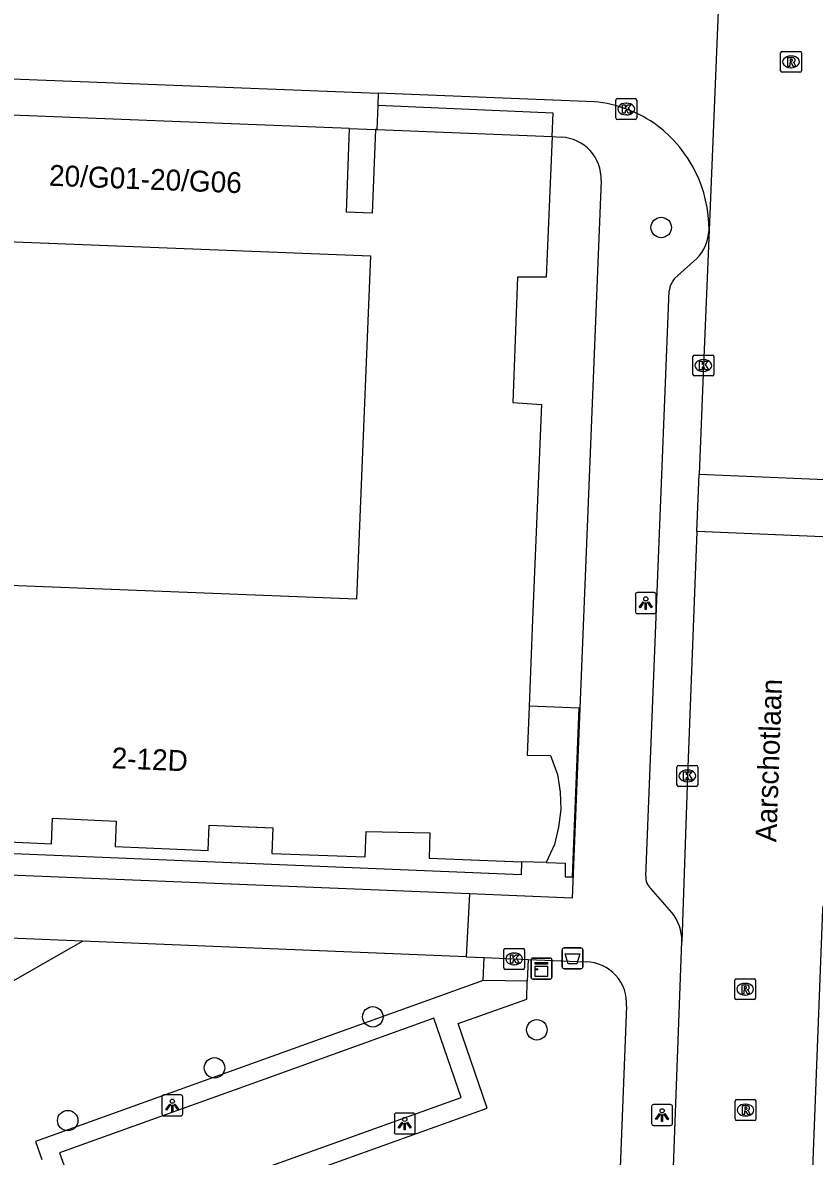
# Model space of a CAD drawing. Extents: x 160732 to 162105, y 387428 to 388479.
# Drawn here: x 161638.6 to 161676.4, y 387874.9 to 387929.1 of the extents above; entities that cross this region are included whole.
import ezdxf

# ---------------------------------------------------------------- set-up
doc = ezdxf.new("R2010")
doc.units = 0
for name, color, linetype in [('IMGEO_Afvalbak', 7, 'Continuous'), ('IMGEO_Boom', 7, 'Continuous'), ('IMGEO_Erf', 7, 'Continuous'), ('IMGEO_Groenvoorziening', 7, 'Continuous'), ('IMGEO_Kast', 7, 'Continuous'), ('IMGEO_Kolk', 7, 'Continuous'), ('IMGEO_Lichtpunt', 7, 'Continuous'), ('IMGEO_Openbare_ruimte_label', 7, 'Continuous'), ('IMGEO_Pand', 7, 'Continuous'), ('IMGEO_Pand_nummerreeks', 7, 'Continuous'), ('IMGEO_Pand_overbouw', 7, 'Continuous'), ('IMGEO_Rijbaan_lokaal_open', 7, 'Continuous'), ('IMGEO_Rioolput', 7, 'Continuous'), ('IMGEO_Voetpad_open', 7, 'Continuous')]:
    doc.layers.add(name, color=color, linetype=linetype)

msp = doc.modelspace()

# ---------------------------------------------------------------- linework, layer by layer
at = {"layer": 'IMGEO_Afvalbak'}
for p, q in [((161664.381, 387884.003), (161664.381, 387884.803)), ((161664.381, 387884.803), (161664.381, 387884.003)), ((161664.481, 387884.903), (161665.271, 387884.903)), ((161665.271, 387884.903), (161664.481, 387884.903)), ((161665.371, 387884.803), (161665.371, 387884.003)), ((161665.371, 387884.003), (161665.371, 387884.803)), ((161665.271, 387883.903), (161664.481, 387883.903)), ((161664.481, 387883.903), (161665.271, 387883.903))]:
    msp.add_line(p, q, dxfattribs=at)
msp.add_lwpolyline([(161664.524, 387884.617), (161665.228, 387884.617), (161665.079, 387884.147), (161664.673, 387884.147), (161664.524, 387884.617)], dxfattribs=at)
for centre, start, end in [((161664.481, 387884.803), 90, 180), ((161664.481, 387884.803), 90, 180), ((161665.271, 387884.803), 0, 90), ((161665.271, 387884.803), 360, 90), ((161664.481, 387884.003), 180, 270), ((161664.481, 387884.003), 180, 270), ((161665.271, 387884.003), 270, 0), ((161665.271, 387884.003), 270, 0)]:
    msp.add_arc(centre, 0.1, start, end, dxfattribs=at)
at = {"layer": 'IMGEO_Boom'}
for centre in [(161669.116, 387919.352), (161655.327, 387881.604), (161663.172, 387880.985), (161647.758, 387879.164), (161640.742, 387876.644)]:
    msp.add_circle(centre, 0.489, dxfattribs=at)
at = {"layer": 'IMGEO_Erf'}
msp.add_lwpolyline([(161662.44, 387889.023), (161662.42, 387888.398), (161624.668, 387889.961), (161624.67, 387890.743), (161624.847, 387890.736), (161624.886, 387891.658)], dxfattribs=at)
at = {"layer": 'IMGEO_Groenvoorziening'}
for points in [[(161659.954, 387887.485), (161624.964, 387888.905)], [(161624.847, 387885.905), (161624.59, 387875.581), (161641.445, 387885.227)], [(161641.445, 387885.227), (161624.847, 387885.905)], [(161659.798, 387884.478), (161641.445, 387885.227)], [(161660.607, 387883.337), (161660.657, 387884.439)], [(161662.758, 387884.346), (161662.715, 387883.303)]]:
    msp.add_lwpolyline(points, dxfattribs=at)
at = {"layer": 'IMGEO_Kast'}
for p, q in [((161662.892, 387883.486), (161662.892, 387884.327)), ((161662.892, 387884.327), (161662.892, 387883.486)), ((161662.967, 387884.411), (161663.808, 387884.411)), ((161663.808, 387884.411), (161662.967, 387884.411)), ((161663.892, 387884.336), (161663.892, 387883.495)), ((161663.892, 387883.495), (161663.892, 387884.336)), ((161663.817, 387883.411), (161662.976, 387883.411)), ((161662.976, 387883.411), (161663.817, 387883.411))]:
    msp.add_line(p, q, dxfattribs=at)
for points in [[(161663.087, 387884.201), (161663.687, 387884.201), (161663.687, 387884.116), (161663.087, 387884.116), (161663.087, 387884.201)], [(161663.087, 387884.026), (161663.687, 387884.026), (161663.687, 387883.537), (161663.087, 387883.537), (161663.087, 387884.026)]]:
    msp.add_lwpolyline(points, dxfattribs=at)
msp.add_circle((161663.171, 387883.875), 0.0377, dxfattribs=at)
for centre, start, end in [((161662.97, 387884.333), 92.4484, 184.2845), ((161662.97, 387884.333), 92.4484, 184.2845), ((161663.814, 387884.333), 2.4484, 94.2845), ((161663.814, 387884.333), 2.4484, 94.2845), ((161662.97, 387883.489), 182.4484, 274.2845), ((161662.97, 387883.489), 182.4484, 274.2845), ((161663.814, 387883.489), 272.4484, 4.2845), ((161663.814, 387883.489), 272.4484, 4.2845)]:
    msp.add_arc(centre, 0.0779, start, end, dxfattribs=at)
at = {"layer": 'IMGEO_Kolk'}
for p, q in [((161666.947, 387924.591), (161666.947, 387925.443)), ((161667.022, 387925.517), (161667.874, 387925.517)), ((161667.948, 387925.443), (161667.948, 387924.591)), ((161667.435, 387925.297), (161667.46, 387925.297)), ((161667.874, 387924.517), (161667.022, 387924.517)), ((161667.458, 387924.737), (161667.433, 387924.737)), ((161670.631, 387912.326), (161670.631, 387913.178)), ((161670.706, 387913.252), (161671.558, 387913.252)), ((161671.119, 387913.032), (161671.144, 387913.032)), ((161671.632, 387913.178), (161671.632, 387912.326)), ((161671.142, 387912.472), (161671.117, 387912.472)), ((161671.558, 387912.252), (161670.706, 387912.252)), ((161669.867, 387892.699), (161669.867, 387893.551)), ((161669.942, 387893.625), (161670.794, 387893.625)), ((161670.868, 387893.551), (161670.868, 387892.699)), ((161670.355, 387893.405), (161670.38, 387893.405)), ((161670.794, 387892.625), (161669.942, 387892.625)), ((161670.378, 387892.845), (161670.353, 387892.845)), ((161661.585, 387883.949), (161661.585, 387884.801)), ((161661.66, 387884.875), (161662.512, 387884.875)), ((161662.586, 387884.801), (161662.586, 387883.949)), ((161662.073, 387884.655), (161662.098, 387884.655)), ((161662.512, 387883.875), (161661.66, 387883.875)), ((161662.096, 387884.095), (161662.071, 387884.095))]:
    msp.add_line(p, q, dxfattribs=at)
for points in [[(161666.947, 387924.591), (161666.947, 387925.443)], [(161667.022, 387925.517), (161667.874, 387925.517)], [(161667.948, 387925.443), (161667.948, 387924.591)], [(161667.268, 387925.217), (161667.391, 387925.217), (161667.391, 387925.066), (161667.521, 387925.217), (161667.685, 387925.217), (161667.539, 387925.066), (161667.692, 387924.817), (161667.54, 387924.817), (161667.455, 387924.981), (161667.391, 387924.914), (161667.391, 387924.817), (161667.268, 387924.817), (161667.268, 387925.217)], [(161667.874, 387924.517), (161667.022, 387924.517)], [(161670.631, 387912.326), (161670.631, 387913.178)], [(161670.706, 387913.252), (161671.558, 387913.252)], [(161670.952, 387912.952), (161671.075, 387912.952), (161671.075, 387912.801), (161671.205, 387912.952), (161671.369, 387912.952), (161671.223, 387912.801), (161671.376, 387912.552), (161671.224, 387912.552), (161671.139, 387912.716), (161671.075, 387912.649), (161671.075, 387912.552), (161670.952, 387912.552), (161670.952, 387912.952)], [(161671.632, 387913.178), (161671.632, 387912.326)], [(161671.558, 387912.252), (161670.706, 387912.252)], [(161669.867, 387892.699), (161669.867, 387893.551)], [(161669.942, 387893.625), (161670.794, 387893.625)], [(161670.868, 387893.551), (161670.868, 387892.699)], [(161670.188, 387893.325), (161670.311, 387893.325), (161670.311, 387893.174), (161670.441, 387893.325), (161670.605, 387893.325), (161670.459, 387893.174), (161670.612, 387892.925), (161670.46, 387892.925), (161670.375, 387893.089), (161670.311, 387893.022), (161670.311, 387892.925), (161670.188, 387892.925), (161670.188, 387893.325)], [(161670.794, 387892.625), (161669.942, 387892.625)], [(161661.585, 387883.949), (161661.585, 387884.801)], [(161661.66, 387884.875), (161662.512, 387884.875)], [(161662.586, 387884.801), (161662.586, 387883.949)], [(161661.906, 387884.575), (161662.029, 387884.575), (161662.029, 387884.424), (161662.159, 387884.575), (161662.323, 387884.575), (161662.177, 387884.424), (161662.33, 387884.175), (161662.178, 387884.175), (161662.093, 387884.339), (161662.029, 387884.272), (161662.029, 387884.175), (161661.906, 387884.175), (161661.906, 387884.575)], [(161662.512, 387883.875), (161661.66, 387883.875)]]:
    msp.add_lwpolyline(points, dxfattribs=at)
for centre, start, end in [((161667.024, 387925.441), 91.552, 178.448), ((161667.024, 387925.441), 91.552, 178.448), ((161667.872, 387925.441), 1.552, 88.448), ((161667.872, 387925.441), 1.552, 88.448), ((161667.024, 387924.593), 181.552, 268.448), ((161667.024, 387924.593), 181.552, 268.448), ((161667.872, 387924.593), 271.552, 358.448), ((161667.872, 387924.593), 271.552, 358.448), ((161670.708, 387913.176), 91.552, 178.448), ((161670.708, 387913.176), 91.552, 178.448), ((161671.556, 387913.176), 1.552, 88.448), ((161671.556, 387913.176), 1.552, 88.448), ((161670.708, 387912.328), 181.552, 268.448), ((161670.708, 387912.328), 181.552, 268.448), ((161671.556, 387912.328), 271.552, 358.448), ((161671.556, 387912.328), 271.552, 358.448), ((161669.944, 387893.549), 91.552, 178.448), ((161669.944, 387893.549), 91.552, 178.448), ((161670.792, 387893.549), 1.552, 88.448), ((161670.792, 387893.549), 1.552, 88.448), ((161669.944, 387892.701), 181.552, 268.448), ((161669.944, 387892.701), 181.552, 268.448), ((161670.792, 387892.701), 271.552, 358.448), ((161670.792, 387892.701), 271.552, 358.448), ((161661.662, 387884.799), 91.552, 178.448), ((161661.662, 387884.799), 91.552, 178.448), ((161662.51, 387884.799), 1.552, 88.448), ((161662.51, 387884.799), 1.552, 88.448), ((161661.662, 387883.951), 181.552, 268.448), ((161661.662, 387883.951), 181.552, 268.448), ((161662.51, 387883.951), 271.552, 358.448), ((161662.51, 387883.951), 271.552, 358.448)]:
    msp.add_arc(centre, 0.0765, start, end, dxfattribs=at)
for centre, major_axis, ratio, start_param, end_param in [((161667.434, 387925.017), (-0.387, 0.002), 0.722429, 4.712389, 7.853982), ((161667.459, 387925.017), (-0.39, 0.002), 0.717154, 1.570796, 4.712389), ((161671.118, 387912.752), (-0.387, 0.002), 0.722429, 4.712389, 7.853982), ((161671.143, 387912.752), (-0.39, 0.002), 0.717154, 1.570796, 4.712389), ((161670.354, 387893.125), (-0.387, 0.002), 0.722429, 4.712389, 7.853982), ((161670.379, 387893.125), (-0.39, 0.002), 0.717154, 1.570796, 4.712389), ((161662.072, 387884.375), (-0.387, 0.002), 0.722429, 4.712389, 7.853982), ((161662.097, 387884.375), (-0.39, 0.002), 0.717154, 1.570796, 4.712389)]:
    msp.add_ellipse(centre, major_axis=major_axis, ratio=ratio, start_param=start_param, end_param=end_param, dxfattribs=at)
at = {"layer": 'IMGEO_Lichtpunt'}
for p, q in [((161667.88, 387901.794), (161667.88, 387900.987)), ((161667.88, 387901.794), (161667.88, 387900.987)), ((161668.782, 387901.889), (161667.974, 387901.889)), ((161668.782, 387901.889), (161667.974, 387901.889)), ((161668.876, 387900.987), (161668.876, 387901.794)), ((161668.876, 387900.987), (161668.876, 387901.794)), ((161667.974, 387900.893), (161668.782, 387900.893)), ((161667.974, 387900.893), (161668.782, 387900.893)), ((161645.243, 387877.772), (161645.243, 387876.965)), ((161645.243, 387877.772), (161645.243, 387876.965)), ((161646.145, 387877.867), (161645.337, 387877.867)), ((161646.145, 387877.867), (161645.337, 387877.867)), ((161646.239, 387876.965), (161646.239, 387877.772)), ((161646.239, 387876.965), (161646.239, 387877.772)), ((161668.66, 387877.313), (161668.66, 387876.506)), ((161668.66, 387877.313), (161668.66, 387876.506)), ((161669.562, 387877.408), (161668.754, 387877.408)), ((161669.562, 387877.408), (161668.754, 387877.408)), ((161669.656, 387876.506), (161669.656, 387877.313)), ((161669.656, 387876.506), (161669.656, 387877.313)), ((161645.337, 387876.871), (161646.145, 387876.871)), ((161645.337, 387876.871), (161646.145, 387876.871)), ((161656.357, 387876.906), (161656.357, 387876.099)), ((161656.357, 387876.906), (161656.357, 387876.099)), ((161657.259, 387877.001), (161656.451, 387877.001)), ((161657.259, 387877.001), (161656.451, 387877.001)), ((161657.353, 387876.099), (161657.353, 387876.906)), ((161657.353, 387876.099), (161657.353, 387876.906)), ((161668.754, 387876.412), (161669.562, 387876.412)), ((161668.754, 387876.412), (161669.562, 387876.412)), ((161656.451, 387876.005), (161657.259, 387876.005)), ((161656.451, 387876.005), (161657.259, 387876.005))]:
    msp.add_line(p, q, dxfattribs=at)
for points in [[(161668.254, 387901.458), (161668.293, 387901.43), (161668.105, 387901.168), (161668.067, 387901.195), (161668.254, 387901.458)], [(161668.356, 387901.41), (161668.403, 387901.41), (161668.403, 387901.088), (161668.356, 387901.088), (161668.356, 387901.41)], [(161668.466, 387901.43), (161668.504, 387901.457), (161668.691, 387901.195), (161668.652, 387901.167), (161668.466, 387901.43)], [(161645.617, 387877.436), (161645.656, 387877.408), (161645.468, 387877.146), (161645.43, 387877.173), (161645.617, 387877.436)], [(161645.719, 387877.388), (161645.766, 387877.388), (161645.766, 387877.066), (161645.719, 387877.066), (161645.719, 387877.388)], [(161645.829, 387877.408), (161645.867, 387877.435), (161646.054, 387877.173), (161646.015, 387877.145), (161645.829, 387877.408)], [(161669.034, 387876.977), (161669.073, 387876.949), (161668.885, 387876.687), (161668.847, 387876.714), (161669.034, 387876.977)], [(161669.136, 387876.929), (161669.183, 387876.929), (161669.183, 387876.607), (161669.136, 387876.607), (161669.136, 387876.929)], [(161669.246, 387876.949), (161669.284, 387876.976), (161669.471, 387876.714), (161669.432, 387876.686), (161669.246, 387876.949)], [(161656.731, 387876.57), (161656.77, 387876.542), (161656.582, 387876.28), (161656.544, 387876.307), (161656.731, 387876.57)], [(161656.833, 387876.522), (161656.88, 387876.522), (161656.88, 387876.2), (161656.833, 387876.2), (161656.833, 387876.522)], [(161656.943, 387876.542), (161656.981, 387876.569), (161657.168, 387876.307), (161657.129, 387876.279), (161656.943, 387876.542)]]:
    msp.add_lwpolyline(points, dxfattribs=at)
for centre in [(161668.379, 387901.592), (161645.742, 387877.57), (161669.159, 387877.111), (161656.856, 387876.704)]:
    msp.add_circle(centre, 0.0994, dxfattribs=at)
for centre, start, end in [((161667.974, 387901.794), 90, 180), ((161667.974, 387901.794), 90, 180), ((161668.782, 387901.794), 0, 90), ((161668.782, 387901.794), 0, 90), ((161667.974, 387900.987), 180, 270), ((161667.974, 387900.987), 180, 270), ((161668.782, 387900.987), 270, 0), ((161668.782, 387900.987), 270, 360), ((161645.337, 387877.772), 90, 180), ((161645.337, 387877.772), 90, 180), ((161646.145, 387877.772), 0, 90), ((161646.145, 387877.772), 0, 90), ((161668.754, 387877.313), 90, 180), ((161668.754, 387877.313), 90, 180), ((161669.562, 387877.313), 0, 90), ((161669.562, 387877.313), 0, 90), ((161645.337, 387876.965), 180, 270), ((161645.337, 387876.965), 180, 270), ((161646.145, 387876.965), 270, 0), ((161646.145, 387876.965), 270, 360), ((161656.451, 387876.906), 90, 180), ((161656.451, 387876.906), 90, 180), ((161657.259, 387876.906), 0, 90), ((161657.259, 387876.906), 0, 90), ((161656.451, 387876.099), 180, 270), ((161656.451, 387876.099), 180, 270), ((161657.259, 387876.099), 270, 0), ((161657.259, 387876.099), 270, 360), ((161668.754, 387876.506), 180, 270), ((161668.754, 387876.506), 180, 270), ((161669.562, 387876.506), 270, 0), ((161669.562, 387876.506), 270, 360)]:
    msp.add_arc(centre, 0.0946, start, end, dxfattribs=at)
at = {"layer": 'IMGEO_Pand'}
for points in [[(161654.22, 387924.089), (161635.626, 387924.819)], [(161655.455, 387924.039), (161655.294, 387920.042), (161654.063, 387920.091), (161654.22, 387924.089)], [(161655.521, 387924.036), (161655.455, 387924.039)], [(161655.521, 387924.036), (161663.899, 387923.698)], [(161663.899, 387923.698), (161663.623, 387916.98), (161662.253, 387916.984), (161662.018, 387910.978), (161663.386, 387910.891), (161662.969, 387900.601), (161662.802, 387896.466), (161662.707, 387894.118), (161663.826, 387894.102), (161664.151, 387893.193), (161664.292, 387892.355), (161664.31, 387891.52), (161664.213, 387890.675), (161664.009, 387889.847), (161663.61, 387888.98), (161662.44, 387889.023)], [(161633.509, 387902.409), (161634.153, 387918.821), (161655.211, 387917.996), (161654.548, 387901.578), (161633.509, 387902.409)], [(161624.886, 387891.658), (161628.071, 387891.517), (161628.017, 387890.318), (161632.449, 387890.186), (161632.512, 387891.404), (161635.577, 387891.282), (161635.523, 387890.084), (161639.958, 387889.882), (161640.014, 387891.1), (161643.057, 387890.963), (161643.006, 387889.744), (161647.45, 387889.557), (161647.501, 387890.776), (161650.55, 387890.641), (161650.503, 387889.422), (161654.964, 387889.25), (161655.011, 387890.469), (161658.062, 387890.404), (161658.017, 387889.185), (161662.44, 387889.023)]]:
    msp.add_lwpolyline(points, dxfattribs=at)
at = {"layer": 'IMGEO_Pand_overbouw'}
for points in [[(161663.956, 387924.824), (161655.562, 387925.191), (161655.521, 387924.036), (161663.899, 387923.698)], [(161665.191, 387896.37), (161662.802, 387896.466), (161662.707, 387894.118), (161663.826, 387894.102), (161664.151, 387893.193), (161664.292, 387892.355), (161664.31, 387891.52), (161664.213, 387890.675), (161664.009, 387889.847), (161663.612, 387888.984), (161664.531, 387888.953), (161664.525, 387888.302), (161664.868, 387888.3)]]:
    msp.add_lwpolyline(points, close=True, dxfattribs=at)
at = {"layer": 'IMGEO_Rijbaan_lokaal_open'}
for points in [[(161672.099, 387936.422), (161672.104, 387936.309), (161671.404, 387919.219)], [(161634.405, 387926.603), (161655.582, 387925.774)], [(161665.921, 387925.363), (161655.582, 387925.774)], [(161671.404, 387919.219), (161671.133, 387912.753), (161670.931, 387907.558)], [(161670.824, 387904.81), (161670.931, 387907.558)], [(161670.931, 387907.558), (161677.703, 387907.274)], [(161670.824, 387904.81), (161670.369, 387893.124), (161670.105, 387885.211)], [(161677.594, 387904.525), (161670.824, 387904.81)], [(161676.137, 387868.006), (161676.133, 387868.127), (161676.841, 387886.736), (161676.859, 387886.915)], [(161668.841, 387853.004), (161669.33, 387865.445), (161669.415, 387866.689), (161670.105, 387885.211)]]:
    msp.add_lwpolyline(points, dxfattribs=at)
for centre, radius, start, end in [((161665.37, 387919.374), 6.015, 53.5865, 84.7409), ((161665.171, 387919.25), 6.233, 359.7178, 52.7958)]:
    msp.add_arc(centre, radius, start, end, dxfattribs=at)
at = {"layer": 'IMGEO_Rioolput'}
for p, q in [((161674.823, 387926.847), (161674.823, 387927.699)), ((161674.898, 387927.773), (161675.75, 387927.773)), ((161675.824, 387927.699), (161675.824, 387926.847)), ((161675.311, 387927.553), (161675.336, 387927.553)), ((161675.75, 387926.773), (161674.898, 387926.773)), ((161675.334, 387926.993), (161675.309, 387926.993)), ((161672.63, 387882.5), (161672.63, 387883.352)), ((161672.705, 387883.426), (161673.557, 387883.426)), ((161673.118, 387883.206), (161673.143, 387883.206)), ((161673.631, 387883.352), (161673.631, 387882.5)), ((161673.141, 387882.646), (161673.116, 387882.646)), ((161673.557, 387882.426), (161672.705, 387882.426)), ((161672.648, 387876.721), (161672.648, 387877.573)), ((161672.723, 387877.647), (161673.575, 387877.647)), ((161673.136, 387877.427), (161673.161, 387877.427)), ((161673.649, 387877.573), (161673.649, 387876.721)), ((161673.575, 387876.647), (161672.723, 387876.647)), ((161673.159, 387876.867), (161673.134, 387876.867))]:
    msp.add_line(p, q, dxfattribs=at)
for points in [[(161674.823, 387926.847), (161674.823, 387927.699)], [(161674.898, 387927.773), (161675.75, 387927.773)], [(161675.824, 387927.699), (161675.824, 387926.847)], [(161675.412, 387927.471), (161675.16, 387927.473), (161675.16, 387927.073)], [(161675.16, 387927.073), (161675.284, 387927.073), (161675.284, 387927.235), (161675.295, 387927.235)], [(161675.338, 387927.392), (161675.284, 387927.392), (161675.284, 387927.311)], [(161675.284, 387927.311), (161675.336, 387927.311)], [(161675.342, 387927.206), (161675.413, 387927.073), (161675.553, 387927.073), (161675.488, 387927.199)], [(161675.75, 387926.773), (161674.898, 387926.773)], [(161672.63, 387882.5), (161672.63, 387883.352)], [(161672.705, 387883.426), (161673.557, 387883.426)], [(161673.219, 387883.124), (161672.967, 387883.126), (161672.967, 387882.726)], [(161673.631, 387883.352), (161673.631, 387882.5)], [(161672.967, 387882.726), (161673.091, 387882.726), (161673.091, 387882.888), (161673.102, 387882.888)], [(161673.145, 387883.045), (161673.091, 387883.045), (161673.091, 387882.964)], [(161673.091, 387882.964), (161673.143, 387882.964)], [(161673.149, 387882.859), (161673.22, 387882.726), (161673.36, 387882.726), (161673.295, 387882.852)], [(161673.557, 387882.426), (161672.705, 387882.426)], [(161672.648, 387876.721), (161672.648, 387877.573)], [(161672.723, 387877.647), (161673.575, 387877.647)], [(161673.237, 387877.345), (161672.985, 387877.347), (161672.985, 387876.947)], [(161673.163, 387877.266), (161673.109, 387877.266), (161673.109, 387877.185)], [(161673.109, 387877.185), (161673.161, 387877.185)], [(161673.649, 387877.573), (161673.649, 387876.721)], [(161673.575, 387876.647), (161672.723, 387876.647)], [(161672.985, 387876.947), (161673.109, 387876.947), (161673.109, 387877.109), (161673.12, 387877.109)], [(161673.167, 387877.08), (161673.238, 387876.947), (161673.378, 387876.947), (161673.313, 387877.073)]]:
    msp.add_lwpolyline(points, dxfattribs=at)
for centre, radius, start, end in [((161674.9, 387927.697), 0.0765, 91.552, 178.448), ((161674.9, 387927.697), 0.0765, 91.552, 178.448), ((161675.748, 387927.697), 0.0765, 1.552, 88.448), ((161675.748, 387927.697), 0.0765, 1.552, 88.448), ((161675.294, 387927.182), 0.0533, 26.0293, 88.6989), ((161675.32, 387927.5), 0.19, 274.7715, 282.9687), ((161675.344, 387927.296), 0.0964, 77.0061, 93.1865), ((161675.358, 387927.353), 0.0378, 276.6634, 79.6772), ((161675.411, 387927.361), 0.109, 350.3612, 89.416), ((161675.409, 387927.361), 0.112, 277.5842, 350.9817), ((161675.393, 387927.146), 0.108, 29.5134, 73.7905), ((161674.9, 387926.849), 0.0765, 181.552, 268.448), ((161674.9, 387926.849), 0.0765, 181.552, 268.448), ((161675.748, 387926.849), 0.0765, 271.552, 358.448), ((161675.748, 387926.849), 0.0765, 271.552, 358.448), ((161672.707, 387883.35), 0.0765, 91.552, 178.448), ((161672.707, 387883.35), 0.0765, 91.552, 178.448), ((161673.555, 387883.35), 0.0765, 1.552, 88.448), ((161673.555, 387883.35), 0.0765, 1.552, 88.448), ((161673.101, 387882.835), 0.0533, 26.0293, 88.6989), ((161673.127, 387883.153), 0.19, 274.7715, 282.9687), ((161673.151, 387882.949), 0.0964, 77.0061, 93.1865), ((161673.165, 387883.006), 0.0378, 276.6634, 79.6772), ((161673.218, 387883.014), 0.109, 350.3612, 89.416), ((161673.216, 387883.014), 0.112, 277.5842, 350.9817), ((161673.2, 387882.799), 0.108, 29.5134, 73.7905), ((161672.707, 387882.502), 0.0765, 181.552, 268.448), ((161672.707, 387882.502), 0.0765, 181.552, 268.448), ((161673.555, 387882.502), 0.0765, 271.552, 358.448), ((161673.555, 387882.502), 0.0765, 271.552, 358.448), ((161672.725, 387877.571), 0.0765, 91.552, 178.448), ((161672.725, 387877.571), 0.0765, 91.552, 178.448), ((161673.145, 387877.374), 0.19, 274.7715, 282.9687), ((161673.169, 387877.17), 0.0964, 77.0061, 93.1865), ((161673.183, 387877.227), 0.0378, 276.6634, 79.6772), ((161673.236, 387877.235), 0.109, 350.3612, 89.416), ((161673.234, 387877.235), 0.112, 277.5842, 350.9817), ((161673.573, 387877.571), 0.0765, 1.552, 88.448), ((161673.573, 387877.571), 0.0765, 1.552, 88.448), ((161672.725, 387876.723), 0.0765, 181.552, 268.448), ((161672.725, 387876.723), 0.0765, 181.552, 268.448), ((161673.119, 387877.056), 0.0533, 26.0293, 88.6989), ((161673.218, 387877.02), 0.108, 29.5134, 73.7905), ((161673.573, 387876.723), 0.0765, 271.552, 358.448), ((161673.573, 387876.723), 0.0765, 271.552, 358.448)]:
    msp.add_arc(centre, radius, start, end, dxfattribs=at)
for centre, major_axis, ratio, start_param, end_param in [((161675.31, 387927.273), (-0.387, 0.002), 0.722429, 4.712389, 7.853982), ((161675.335, 387927.273), (-0.39, 0.002), 0.717154, 1.570796, 4.712389), ((161673.117, 387882.926), (-0.387, 0.002), 0.722429, 4.712389, 7.853982), ((161673.142, 387882.926), (-0.39, 0.002), 0.717154, 1.570796, 4.712389), ((161673.135, 387877.147), (-0.387, 0.002), 0.722429, 4.712389, 7.853982), ((161673.16, 387877.147), (-0.39, 0.002), 0.717154, 1.570796, 4.712389)]:
    msp.add_ellipse(centre, major_axis=major_axis, ratio=ratio, start_param=start_param, end_param=end_param, dxfattribs=at)
at = {"layer": 'IMGEO_Voetpad_open'}
for points in [[(161655.582, 387925.774), (161655.562, 387925.191), (161655.521, 387924.036)], [(161654.22, 387924.089), (161655.455, 387924.039)], [(161663.899, 387923.698), (161664.337, 387923.673)], [(161666.245, 387921.593), (161664.86, 387887.272), (161659.954, 387887.485)], [(161669.758, 387916.905), (161670.817, 387917.865)], [(161668.388, 387888.337), (161669.5, 387916.32)], [(161659.954, 387887.485), (161659.798, 387884.478)], [(161669.628, 387886.596), (161668.617, 387887.747)], [(161659.798, 387884.478), (161660.657, 387884.439)], [(161660.657, 387884.439), (161662.086, 387884.374), (161662.758, 387884.346)], [(161662.758, 387884.346), (161665.523, 387884.233)], [(161660.607, 387883.337), (161639.199, 387875.64), (161639.508, 387874.78)], [(161647.123, 387872.326), (161660.788, 387877.239), (161659.402, 387881.281), (161662.693, 387882.455), (161662.715, 387883.303)], [(161662.715, 387883.303), (161660.607, 387883.337)], [(161667.458, 387882.108), (161666.977, 387869.923)], [(161659.551, 387877.751), (161658.243, 387881.533), (161650.166, 387878.628), (161640.35, 387875.098), (161641.705, 387871.334), (161651.519, 387874.863), (161659.551, 387877.751)]]:
    msp.add_lwpolyline(points, dxfattribs=at)
for centre, radius, start, end in [((161664.248, 387921.676), 1.999, 357.6247, 87.4361), ((161669.287, 387919.333), 2.12, 316.1934, 356.9302), ((161670.517, 387916.221), 1.022, 137.9765, 174.4261), ((161669.016, 387888.241), 0.635, 171.3455, 231.0805), ((161667.885, 387885.221), 2.22, 359.7424, 38.2654), ((161665.485, 387882.255), 1.978, 355.7326, 88.9086)]:
    msp.add_arc(centre, radius, start, end, dxfattribs=at)

# ---------------------------------------------------------------- texts
at = {"layer": 'IMGEO_Openbare_ruimte_label'}
msp.add_text('Aarschotlaan', height=1, rotation=87.9935, dxfattribs=at).set_placement((161674.621, 387889.946))
at = {"layer": 'IMGEO_Pand_nummerreeks'}
for s, rotation, p in [('20/G01-20/G06', 357.7425, (161639.833, 387921.352)), ('2-12D', 357.5878, (161642.824, 387893.495))]:
    msp.add_text(s, height=1, rotation=rotation, dxfattribs=at).set_placement(p)

doc.saveas('drawing.dxf')
